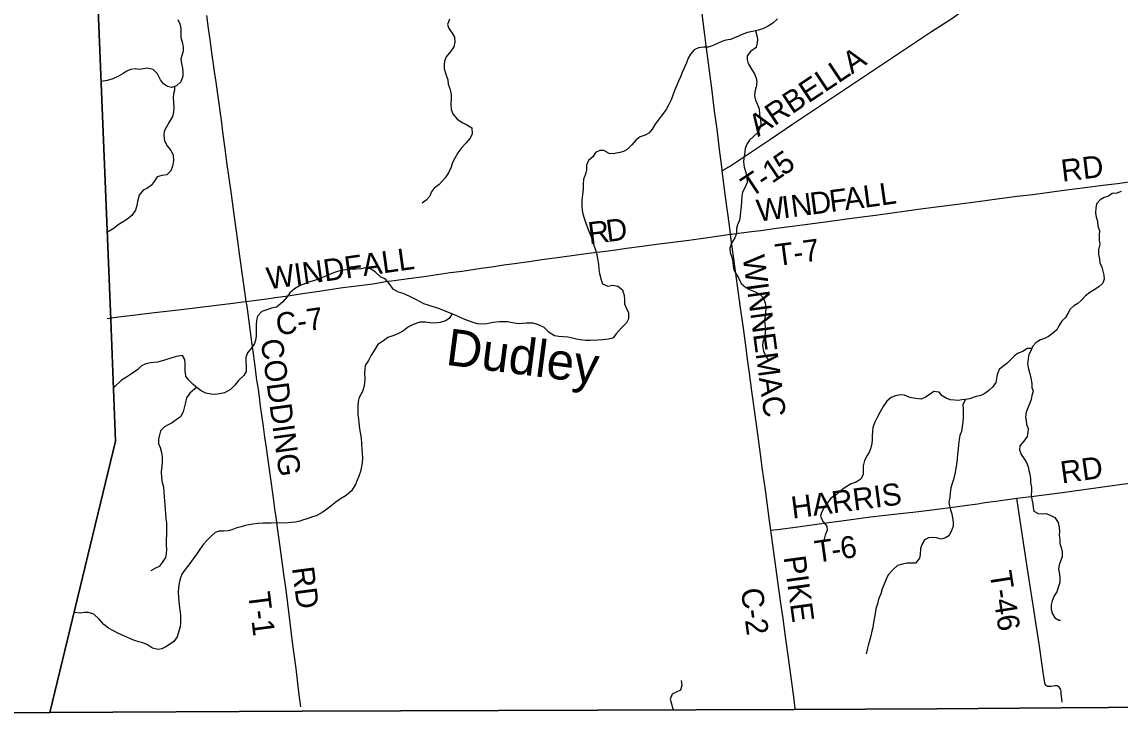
# Model space of a CAD drawing. Extents: x 1584893 to 1934202, y 663575 to 1091909.
# Drawn here: x 1712674 to 1727648, y 913760 to 923219 of the extents above; entities that cross this region are included whole.
import ezdxf

# ---------------------------------------------------------------- set-up
doc = ezdxf.new("R2010")
doc.units = 0
for name, color, linetype in [('GM_X_Adjacent_County', 7, 'Continuous'), ('GM_X_County', 7, 'Continuous'), ('GM_X_County_Road', 7, 'Continuous'), ('GM_X_County_Road_Text', 7, 'Continuous'), ('GM_X_Minor_River', 7, 'Continuous'), ('GM_X_Minor_River_Text', 7, 'Continuous'), ('GM_X_Township', 7, 'Continuous'), ('GM_X_Township_Road', 7, 'Continuous'), ('GM_X_Township_Road_Text', 7, 'Continuous')]:
    doc.layers.add(name, color=color, linetype=linetype)

msp = doc.modelspace()

# ---------------------------------------------------------------- linework, layer by layer
at = {"layer": 'GM_X_Adjacent_County'}
for points in [[(1713295, 936133), (1713390, 932646), (1713394, 932362), (1713413, 931984), (1713542, 928222), (1713717, 923273), (1713884, 919153), (1713951, 917499), (1713053, 913797), (1707999, 913760)], [(1707999, 913760), (1713053, 913797), (1716496, 913811), (1723205, 913838), (1725148, 913846), (1726840, 913858), (1735953, 913922), (1739940, 913938), (1743227, 913952), (1748682, 913976), (1753982, 914000), (1758493, 914019), (1759934, 914025), (1760358, 914021)]]:
    msp.add_lwpolyline(points, dxfattribs=at)
at = {"layer": 'GM_X_County'}
msp.add_lwpolyline([(1760358, 914021), (1759934, 914025), (1758493, 914019), (1753982, 914000), (1748682, 913976), (1743227, 913952), (1739940, 913938), (1735953, 913922), (1726840, 913858), (1725148, 913846), (1723205, 913838), (1716496, 913811), (1713053, 913797), (1713951, 917499), (1713884, 919153), (1713717, 923273), (1713542, 928222), (1713413, 931984), (1713394, 932362), (1713390, 932646), (1713295, 936133)], dxfattribs=at)
at = {"layer": 'GM_X_County_Road'}
for points in [[(1722223, 921188), (1722221, 921204), (1722185, 921480), (1722152, 921757), (1722120, 922001), (1722084, 922278), (1722008, 922863), (1721985, 923042), (1721944, 923367)], [(1722337, 920322), (1722321, 920439), (1722270, 920830), (1722223, 921188)], [(1715733, 919404), (1715866, 919423), (1716012, 919442), (1716126, 919458), (1716305, 919483), (1716499, 919512), (1716727, 919547), (1716840, 919563), (1717051, 919593), (1717198, 919613), (1717312, 919628), (1717458, 919647), (1717636, 919675), (1717750, 919690), (1717945, 919717), (1718157, 919746), (1718514, 919798), (1718677, 919820), (1718937, 919858), (1719083, 919878), (1719245, 919902), (1719391, 919922), (1719619, 919955), (1719765, 919976), (1720042, 920014), (1720399, 920062), (1720595, 920087), (1720774, 920111), (1720920, 920130), (1721132, 920158), (1721327, 920185), (1721587, 920220), (1721766, 920242), (1722026, 920277), (1722337, 920322)], [(1722887, 916282), (1722869, 916409), (1722813, 916832), (1722774, 917108), (1722746, 917319), (1722708, 917595), (1722685, 917758), (1722668, 917888), (1722628, 918180), (1722595, 918424), (1722569, 918619), (1722549, 918765), (1722511, 919042), (1722468, 919350), (1722382, 919984), (1722347, 920244), (1722337, 920322)], [(1713834, 919170), (1713992, 919194), (1714187, 919219), (1714481, 919253), (1714807, 919292), (1715328, 919355), (1715556, 919382), (1715687, 919398), (1715733, 919404)], [(1723218, 913847), (1723202, 913971), (1723143, 914410), (1723111, 914638), (1723084, 914833), (1723052, 915077), (1723027, 915255), (1723001, 915450), (1722910, 916117), (1722887, 916282)]]:
    msp.add_lwpolyline(points, dxfattribs=at)
at = {"layer": 'GM_X_Minor_River'}
for points in [[(1714801, 923252), (1714826, 923191), (1714842, 923131), (1714839, 923063), (1714839, 923005), (1714864, 922930), (1714872, 922876), (1714871, 922818), (1714855, 922762), (1714842, 922710), (1714850, 922652), (1714865, 922588), (1714867, 922529), (1714866, 922477), (1714842, 922401), (1714781, 922346), (1714713, 922326), (1714659, 922339), (1714606, 922375), (1714564, 922428), (1714521, 922510), (1714461, 922569), (1714384, 922589), (1714330, 922580), (1714278, 922570), (1714224, 922577), (1714156, 922571), (1714106, 922546), (1714055, 922514), (1713989, 922478), (1713913, 922443), (1713837, 922419), (1713756, 922408)], [(1718504, 923258), (1718477, 923186), (1718495, 923130), (1718542, 923067), (1718573, 923011), (1718579, 922943), (1718562, 922881), (1718520, 922821), (1718459, 922743), (1718437, 922685), (1718430, 922635), (1718432, 922577), (1718455, 922507), (1718481, 922428), (1718486, 922370), (1718514, 922296), (1718527, 922224), (1718529, 922173), (1718524, 922097), (1718527, 922025), (1718551, 921963), (1718608, 921892), (1718684, 921843), (1718741, 921817), (1718807, 921772), (1718812, 921692), (1718784, 921632), (1718729, 921566), (1718673, 921507), (1718616, 921431), (1718576, 921361), (1718547, 921299), (1718527, 921237), (1718490, 921161), (1718444, 921090), (1718365, 921002), (1718297, 920951), (1718256, 920895), (1718236, 920843), (1718185, 920787), (1718131, 920747)], [(1722978, 923260), (1722911, 923203), (1722849, 923163), (1722785, 923130), (1722719, 923106), (1722638, 923089), (1722568, 923073), (1722502, 923052), (1722444, 923026), (1722392, 923000), (1722338, 922981), (1722272, 922971), (1722220, 922954), (1722168, 922930), (1722099, 922899), (1722031, 922877), (1721971, 922875), (1721901, 922864), (1721841, 922840), (1721789, 922781), (1721758, 922725), (1721734, 922663), (1721711, 922609), (1721677, 922529), (1721652, 922471), (1721628, 922409), (1721603, 922355), (1721577, 922293), (1721550, 922221), (1721532, 922163), (1721489, 922084), (1721459, 922024), (1721410, 921958), (1721358, 921894), (1721309, 921824), (1721269, 921755), (1721222, 921701), (1721172, 921673), (1721106, 921650), (1721050, 921612), (1720989, 921542), (1720927, 921479), (1720876, 921449), (1720826, 921439), (1720738, 921420), (1720680, 921423), (1720609, 921465), (1720553, 921464), (1720493, 921438), (1720458, 921378), (1720400, 921327)], [(1722675, 923096), (1722696, 923032), (1722702, 922982), (1722701, 922932), (1722685, 922868), (1722608, 922814), (1722562, 922758), (1722561, 922708), (1722579, 922652), (1722622, 922574), (1722662, 922509), (1722687, 922453), (1722693, 922401), (1722684, 922335), (1722670, 922267), (1722665, 922210), (1722677, 922152), (1722700, 922102), (1722726, 922034), (1722733, 921957), (1722746, 921895), (1722748, 921827), (1722735, 921763), (1722709, 921711), (1722649, 921657), (1722594, 921606), (1722560, 921552), (1722537, 921492), (1722525, 921412), (1722518, 921358), (1722514, 921308), (1722523, 921239), (1722543, 921163), (1722558, 921105), (1722565, 921027), (1722533, 920955), (1722498, 920897), (1722490, 920843), (1722485, 920769), (1722483, 920699), (1722474, 920628), (1722468, 920576), (1722459, 920514), (1722433, 920452), (1722420, 920402), (1722416, 920332), (1722397, 920274), (1722351, 920202), (1722326, 920130), (1722330, 920074), (1722351, 920022), (1722369, 919944), (1722374, 919888), (1722380, 919837), (1722407, 919787), (1722443, 919725), (1722480, 919650), (1722545, 919594), (1722603, 919563), (1722671, 919536), (1722737, 919506), (1722784, 919449), (1722809, 919383), (1722817, 919325), (1722814, 919229), (1722800, 919155), (1722803, 919090), (1722811, 919036), (1722808, 918968), (1722800, 918918), (1722779, 918848), (1722773, 918798), (1722784, 918728), (1722823, 918649), (1722859, 918597)], [(1714754, 922338), (1714755, 922290), (1714742, 922240), (1714738, 922184), (1714739, 922120), (1714743, 922053), (1714742, 921993), (1714726, 921927), (1714681, 921851), (1714639, 921780), (1714614, 921728), (1714610, 921666), (1714619, 921597), (1714653, 921529), (1714702, 921466), (1714734, 921406), (1714741, 921322), (1714726, 921250), (1714706, 921188), (1714651, 921134), (1714583, 921125), (1714517, 921107), (1714477, 921043), (1714436, 920985), (1714378, 920946), (1714326, 920922), (1714273, 920856), (1714249, 920768), (1714242, 920716), (1714222, 920652), (1714171, 920577), (1714103, 920523), (1714053, 920491), (1713984, 920450), (1713932, 920406), (1713839, 920349)], [(1720400, 921327), (1720371, 921265), (1720371, 921201), (1720358, 921140), (1720332, 921075), (1720329, 921002), (1720327, 920936), (1720318, 920860), (1720309, 920788), (1720309, 920710), (1720314, 920648), (1720324, 920598), (1720341, 920543), (1720359, 920485), (1720388, 920407), (1720414, 920342), (1720435, 920286), (1720453, 920226), (1720476, 920159), (1720494, 920109), (1720513, 920045), (1720523, 919987), (1720536, 919912), (1720541, 919842), (1720549, 919788), (1720574, 919700), (1720590, 919643), (1720663, 919611), (1720731, 919628), (1720801, 919614), (1720865, 919561), (1720884, 919487), (1720890, 919432), (1720891, 919370), (1720911, 919316), (1720944, 919250), (1720947, 919169), (1720919, 919113), (1720850, 919046), (1720776, 918964), (1720731, 918903), (1720671, 918889), (1720597, 918882), (1720523, 918876), (1720423, 918871), (1720365, 918873), (1720288, 918880), (1720236, 918890), (1720180, 918903), (1720120, 918915), (1720056, 918922), (1719994, 918926), (1719938, 918937), (1719863, 918980), (1719795, 919050), (1719720, 919087), (1719646, 919108), (1719548, 919110), (1719448, 919101), (1719384, 919108), (1719294, 919126), (1719185, 919127), (1719099, 919116), (1719014, 919099), (1718953, 919093), (1718885, 919100), (1718829, 919116), (1718765, 919139), (1718689, 919167), (1718606, 919208), (1718550, 919231), (1718492, 919255), (1718437, 919278), (1718367, 919304), (1718211, 919354), (1718152, 919372), (1718052, 919425), (1717963, 919472), (1717871, 919511), (1717809, 919533), (1717738, 919570), (1717684, 919645), (1717629, 919711), (1717567, 919738), (1717496, 919806), (1717428, 919851), (1717358, 919862), (1717294, 919850), (1717236, 919845), (1717180, 919843), (1717128, 919841), (1717022, 919826), (1716964, 919811), (1716900, 919787), (1716846, 919761), (1716794, 919742), (1716726, 919714), (1716664, 919689), (1716583, 919669), (1716517, 919642), (1716467, 919624)], [(1727665, 920904), (1727606, 920883), (1727542, 920880), (1727492, 920843), (1727433, 920821), (1727377, 920792), (1727326, 920737), (1727317, 920679), (1727312, 920613), (1727321, 920557), (1727340, 920498), (1727347, 920434), (1727370, 920374), (1727362, 920303), (1727362, 920243), (1727371, 920185), (1727353, 920113), (1727354, 920051), (1727367, 919983), (1727374, 919930), (1727401, 919874), (1727413, 919816), (1727428, 919761), (1727431, 919709), (1727414, 919655), (1727361, 919604), (1727296, 919565), (1727238, 919528), (1727177, 919481), (1727124, 919424), (1727073, 919376), (1727018, 919343), (1726967, 919300), (1726938, 919242), (1726902, 919187), (1726849, 919129), (1726814, 919072), (1726785, 919018), (1726728, 918967), (1726673, 918924), (1726618, 918899), (1726564, 918882), (1726505, 918846), (1726455, 918791), (1726434, 918739), (1726405, 918680), (1726396, 918628), (1726386, 918552), (1726401, 918481), (1726416, 918421), (1726431, 918357), (1726446, 918286), (1726447, 918232), (1726464, 918178), (1726447, 918122), (1726435, 918068), (1726416, 918016), (1726391, 917954), (1726370, 917895), (1726360, 917827), (1726366, 917776), (1726373, 917726), (1726396, 917672), (1726391, 917614), (1726382, 917560), (1726335, 917498)], [(1716467, 919624), (1716389, 919575), (1716326, 919521), (1716286, 919465), (1716229, 919396), (1716145, 919326), (1716079, 919311), (1716013, 919289), (1715945, 919268), (1715884, 919204), (1715872, 919150), (1715869, 919086), (1715869, 919006), (1715866, 918943), (1715864, 918893), (1715843, 918829), (1715809, 918778), (1715748, 918702), (1715728, 918640), (1715727, 918582), (1715733, 918526), (1715730, 918449), (1715698, 918394), (1715627, 918328), (1715579, 918262), (1715518, 918203), (1715434, 918159), (1715368, 918142), (1715312, 918136), (1715256, 918137), (1715182, 918151), (1715118, 918184), (1715061, 918224), (1715009, 918273), (1714946, 918335), (1714910, 918386), (1714899, 918464), (1714900, 918558), (1714896, 918614), (1714861, 918665), (1714783, 918655), (1714716, 918636), (1714604, 918597), (1714520, 918575), (1714428, 918568), (1714364, 918555), (1714302, 918527), (1714256, 918475), (1714167, 918418), (1714085, 918364), (1714029, 918331), (1713925, 918228)], [(1718541, 919235), (1718500, 919173), (1718449, 919141), (1718379, 919118), (1718301, 919110), (1718239, 919115), (1718179, 919121), (1718098, 919124), (1718009, 919089), (1717943, 919059), (1717879, 919004), (1717808, 918966), (1717744, 918942), (1717664, 918911), (1717606, 918869), (1717525, 918818), (1717479, 918734), (1717438, 918672), (1717398, 918600), (1717355, 918529), (1717349, 918477), (1717346, 918424), (1717348, 918354), (1717345, 918286), (1717337, 918234), (1717316, 918176), (1717272, 918092), (1717257, 918038), (1717255, 917980), (1717256, 917924), (1717256, 917856), (1717261, 917804), (1717267, 917746), (1717276, 917667), (1717286, 917615), (1717299, 917541), (1717306, 917465), (1717310, 917386), (1717313, 917336), (1717317, 917268), (1717314, 917202), (1717306, 917150), (1717289, 917086), (1717269, 917018), (1717246, 916964), (1717220, 916908), (1717169, 916822), (1717095, 916757), (1717018, 916709), (1716954, 916664), (1716884, 916610), (1716827, 916565), (1716767, 916525), (1716685, 916481), (1716635, 916464), (1716565, 916440), (1716514, 916425), (1716462, 916407), (1716402, 916392), (1716344, 916386), (1716274, 916381), (1716146, 916382), (1716074, 916380), (1716021, 916381), (1715961, 916377), (1715889, 916372), (1715823, 916364), (1715767, 916357), (1715717, 916345), (1715662, 916329), (1715606, 916314), (1715538, 916286), (1715484, 916273), (1715422, 916271), (1715362, 916268), (1715310, 916252), (1715256, 916202), (1715201, 916147), (1715151, 916091), (1715102, 916029), (1715060, 915959), (1715009, 915890), (1714961, 915830), (1714898, 915746), (1714854, 915684), (1714831, 915620), (1714819, 915558), (1714810, 915500), (1714806, 915432), (1714807, 915374), (1714813, 915304), (1714820, 915222), (1714830, 915171), (1714837, 915103), (1714838, 915019), (1714832, 914963), (1714815, 914903), (1714789, 914829), (1714746, 914765), (1714688, 914722), (1714638, 914690)], [(1726443, 918761), (1726382, 918764), (1726323, 918723), (1726261, 918698), (1726210, 918661), (1726157, 918614), (1726102, 918558), (1726051, 918515), (1725999, 918476), (1725972, 918406), (1725965, 918352), (1725952, 918298), (1725909, 918235), (1725858, 918190), (1725805, 918150), (1725751, 918119), (1725688, 918108), (1725596, 918076), (1725541, 918065), (1725489, 918060), (1725439, 918054), (1725389, 918057), (1725333, 918064), (1725279, 918083), (1725224, 918116), (1725181, 918165)], [(1715057, 918228), (1715027, 918209), (1714962, 918151), (1714916, 918087), (1714903, 918025), (1714887, 917951), (1714870, 917899), (1714834, 917829), (1714777, 917788), (1714723, 917750), (1714669, 917722), (1714617, 917695), (1714564, 917637), (1714548, 917585), (1714537, 917527), (1714535, 917467), (1714558, 917412), (1714578, 917344), (1714587, 917284), (1714585, 917206), (1714580, 917156), (1714570, 917078), (1714575, 917001), (1714588, 916935), (1714602, 916873), (1714607, 916803), (1714613, 916737), (1714618, 916684), (1714622, 916630), (1714627, 916572), (1714631, 916508), (1714636, 916438), (1714646, 916382), (1714644, 916213), (1714640, 916161), (1714641, 916085), (1714645, 916021), (1714642, 915967), (1714632, 915911), (1714587, 915841), (1714547, 915789), (1714497, 915763), (1714433, 915728)], [(1725181, 918165), (1725109, 918174), (1725057, 918140), (1724995, 918097), (1724935, 918071), (1724865, 918078), (1724783, 918096), (1724711, 918125), (1724649, 918131), (1724585, 918118), (1724527, 918094), (1724467, 918043), (1724416, 917973), (1724376, 917899), (1724341, 917829), (1724303, 917759), (1724276, 917685), (1724274, 917631), (1724269, 917569), (1724267, 917515), (1724262, 917465), (1724250, 917409), (1724231, 917355), (1724201, 917303), (1724164, 917235), (1724146, 917161), (1724147, 917105), (1724145, 917049), (1724120, 916983), (1724050, 916938), (1723982, 916914), (1723898, 916867), (1723825, 916811), (1723775, 916767), (1723706, 916718), (1723660, 916656), (1723618, 916600), (1723575, 916526), (1723565, 916474), (1723594, 916402), (1723651, 916339), (1723653, 916285), (1723628, 916217), (1723612, 916161), (1723589, 916091), (1723611, 916021)], [(1725541, 918065), (1725506, 917999), (1725511, 917935), (1725508, 917881), (1725509, 917817), (1725504, 917755), (1725493, 917699), (1725486, 917631), (1725465, 917573), (1725454, 917521), (1725447, 917449), (1725440, 917387), (1725431, 917323), (1725426, 917253), (1725417, 917185), (1725408, 917127), (1725393, 917051), (1725375, 916973), (1725358, 916919), (1725341, 916863), (1725330, 916791), (1725325, 916729), (1725314, 916667), (1725323, 916617), (1725334, 916559), (1725352, 916506), (1725363, 916448), (1725374, 916396), (1725373, 916340), (1725344, 916264), (1725315, 916208), (1725258, 916173), (1725208, 916160), (1725145, 916179)], [(1726335, 917498), (1726282, 917435), (1726277, 917379), (1726300, 917315), (1726341, 917258), (1726372, 917205), (1726395, 917147), (1726405, 917096), (1726420, 917046), (1726427, 916986), (1726426, 916934), (1726441, 916865), (1726442, 916815), (1726437, 916763), (1726444, 916701), (1726459, 916644), (1726464, 916594), (1726471, 916544), (1726531, 916513), (1726587, 916508), (1726637, 916511), (1726695, 916488), (1726760, 916455), (1726805, 916386), (1726816, 916320), (1726821, 916268), (1726820, 916214), (1726826, 916161), (1726827, 916103), (1726844, 916045), (1726859, 915986), (1726860, 915920), (1726835, 915861), (1726816, 915809), (1726809, 915749), (1726822, 915684), (1726825, 915632), (1726828, 915570), (1726803, 915500), (1726786, 915440), (1726749, 915385), (1726722, 915321), (1726707, 915263), (1726708, 915199), (1726727, 915143), (1726758, 915086), (1726815, 915057), (1726837, 915055)], [(1725145, 916179), (1725091, 916184), (1725035, 916178), (1724983, 916150), (1724948, 916099), (1724926, 916031), (1724921, 915952), (1724915, 915900), (1724860, 915833), (1724794, 915835), (1724740, 915832), (1724680, 915818), (1724614, 915801), (1724550, 915741), (1724485, 915673), (1724459, 915615), (1724430, 915547), (1724406, 915484), (1724385, 915416), (1724356, 915340), (1724342, 915280), (1724319, 915208), (1724307, 915146), (1724298, 915095), (1724288, 915023), (1724275, 914957), (1724265, 914903), (1724248, 914841), (1724234, 914789), (1724215, 914709), (1724201, 914657), (1724188, 914597)], [(1714638, 914690), (1714582, 914662), (1714529, 914655), (1714454, 914675), (1714388, 914718), (1714324, 914744), (1714267, 914759), (1714207, 914779), (1714147, 914804), (1714065, 914843), (1713992, 914871), (1713922, 914910), (1713855, 914945), (1713791, 914997), (1713726, 915068), (1713654, 915135), (1713579, 915159), (1713527, 915158), (1713473, 915152), (1713386, 915158)], [(1721664, 914233), (1721673, 914166), (1721656, 914098), (1721594, 914071), (1721540, 914043), (1721514, 913975), (1721556, 913833)]]:
    msp.add_lwpolyline(points, dxfattribs=at)
at = {"layer": 'GM_X_Township'}
msp.add_lwpolyline([(1743227, 913952), (1739940, 913938), (1735953, 913922), (1726840, 913858), (1725148, 913846), (1723205, 913838), (1716496, 913811), (1713053, 913797), (1713951, 917499), (1713884, 919153), (1713717, 923273), (1713542, 928222), (1713413, 931984), (1713394, 932362), (1713390, 932646), (1713295, 936133)], dxfattribs=at)
at = {"layer": 'GM_X_Township_Road'}
for points in [[(1715733, 919404), (1715723, 919470), (1715688, 919730), (1715646, 920022), (1715617, 920234), (1715567, 920591), (1715530, 920868), (1715469, 921307), (1715446, 921486), (1715419, 921681), (1715393, 921877), (1715348, 922202), (1715322, 922397), (1715305, 922511), (1715279, 922706), (1715260, 922836), (1715243, 922949), (1715219, 923128), (1715195, 923307)], [(1722223, 921188), (1722265, 921213), (1722321, 921248), (1722539, 921394), (1722716, 921512), (1722880, 921621), (1723180, 921823), (1723426, 921986), (1723590, 922095), (1723850, 922268), (1724067, 922414), (1724272, 922551), (1724422, 922652), (1724654, 922807), (1724886, 922962), (1725078, 923088), (1725339, 923259), (1725462, 923341)], [(1722337, 920322), (1722360, 920324), (1722376, 920327), (1722621, 920357), (1722751, 920375), (1722962, 920404), (1723320, 920451), (1723661, 920497), (1723921, 920531), (1724133, 920560), (1724312, 920584), (1724572, 920618), (1724702, 920636), (1724897, 920663), (1725141, 920694), (1725466, 920737), (1725808, 920781), (1726003, 920808), (1726247, 920840), (1726459, 920866), (1726849, 920918), (1727239, 920967), (1727451, 920994), (1727614, 921016), (1727906, 921054)], [(1716475, 913871), (1716456, 914037), (1716411, 914396), (1716365, 914754), (1716322, 915096), (1716275, 915470), (1716245, 915682), (1716209, 915958), (1716177, 916186), (1716159, 916316), (1716143, 916430), (1716123, 916576), (1716099, 916755), (1716069, 916983), (1716051, 917113), (1716010, 917405), (1715988, 917552), (1715968, 917698), (1715929, 917974), (1715911, 918104), (1715893, 918234), (1715879, 918332), (1715849, 918560), (1715828, 918722), (1715805, 918885), (1715772, 919129), (1715743, 919340), (1715733, 919404)], [(1726240, 916718), (1726471, 916748), (1726861, 916799), (1727154, 916838), (1727381, 916869), (1727673, 916909), (1727852, 916934), (1727998, 916954), (1728258, 916988), (1728502, 917021), (1728714, 917050), (1728891, 917076), (1728974, 917087), (1729135, 917108), (1729330, 917137), (1729417, 917147)], [(1722887, 916282), (1722928, 916287), (1722976, 916294), (1723252, 916331), (1723610, 916381), (1723919, 916421), (1724114, 916446), (1724244, 916464), (1724406, 916485), (1724651, 916509), (1724863, 916532), (1725155, 916569), (1725367, 916597), (1725562, 916623), (1725708, 916644), (1725805, 916659), (1725984, 916683), (1726178, 916710), (1726240, 916718)], [(1726858, 913937), (1726854, 913986), (1726846, 914050), (1726843, 914083), (1726840, 914099), (1726835, 914115), (1726828, 914129), (1726818, 914142), (1726805, 914152), (1726790, 914157), (1726774, 914160), (1726758, 914159), (1726709, 914150), (1726693, 914148), (1726676, 914148), (1726660, 914151), (1726646, 914157), (1726634, 914168), (1726626, 914182), (1726621, 914197), (1726616, 914230), (1726605, 914311), (1726586, 914440), (1726543, 914732), (1726504, 914991), (1726471, 915201), (1726426, 915492), (1726403, 915638), (1726377, 915816), (1726346, 916026), (1726288, 916415), (1726245, 916690), (1726240, 916718)]]:
    msp.add_lwpolyline(points, dxfattribs=at)

# ---------------------------------------------------------------- texts
at = {"layer": 'GM_X_County_Road_Text'}
for s, rotation, p in [('R', 7.1216, (1720412, 920185)), ('D', 7.31, (1720657, 920215)), ('WINDFALL', 7.9827, (1716032, 919568)), ('WINNEMAC', 277.6668, (1722501, 920017)), ('C-7', 8.2601, (1716158, 918940)), ('PIKE', 277.7797, (1723060, 915917)), ('C-2', 277.8233, (1722475, 915476))]:
    msp.add_text(s, height=300, rotation=rotation, dxfattribs=at).set_placement(p)
at = {"layer": 'GM_X_Minor_River_Text'}
msp.add_text('Dudley', height=500.1, rotation=352.6095, dxfattribs=at).set_placement((1718441, 918542))
at = {"layer": 'GM_X_Township_Road_Text'}
for s, rotation, p in [('ARBELLA', 33.7715, (1722712, 921645)), ('5', 34.3189, (1723057, 921112)), ('RD', 6.9411, (1726862, 921038)), ('1', 33.8909, (1722902, 921008)), ('T', 33.7947, (1722612, 920814)), ('-', 33.8089, (1722799, 920939)), ('D', 7.4779, (1723440, 920588)), ('F', 7.4799, (1723702, 920623)), ('A', 7.4779, (1723903, 920649)), ('L', 7.4999, (1724165, 920683)), ('L', 8.1525, (1724391, 920713)), ('W', 7.4774, (1722712, 920493)), ('I', 7.4755, (1723057, 920538)), ('N', 7.477, (1723179, 920554)), ('T-7', 7.659, (1722968, 919886)), ('CODDING', 277.798, (1715928, 918877)), ('RD', 7.9203, (1726856, 916920)), ('HARRIS', 7.4712, (1723182, 916440)), ('T', 7.7767, (1723506, 915838)), ('6', 8.5438, (1723855, 915886)), ('-', 7.8606, (1723729, 915868)), ('RD', 277.4328, (1716355, 915768)), ('T-46', 278.8152, (1725868, 915705)), ('T-1', 277.1858, (1715756, 915423))]:
    msp.add_text(s, height=300, rotation=rotation, dxfattribs=at).set_placement(p)

doc.saveas('drawing.dxf')
